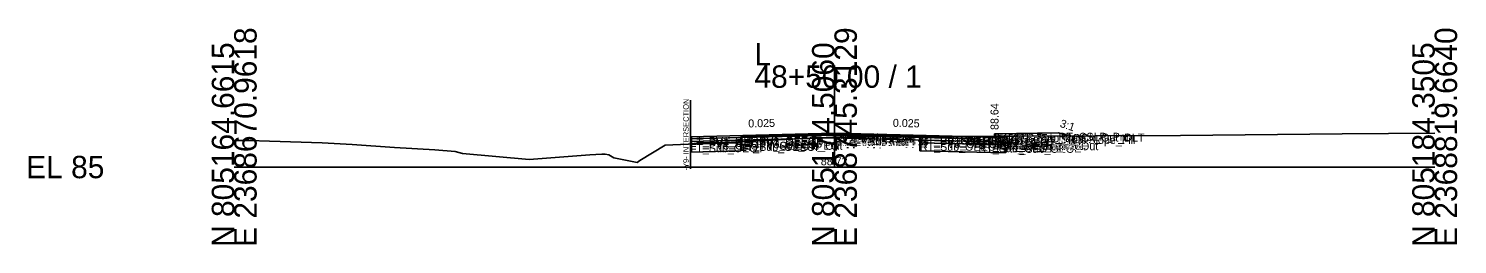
# Model space of a CAD drawing. Extents: x -26 to 8153, y -10 to 9520.
# Drawn here: x 3974.3 to 4152.8, y 5490.3 to 5517.3 of the extents above; entities that cross this region are included whole.
import ezdxf

# ---------------------------------------------------------------- set-up
doc = ezdxf.new("R2010")
doc.units = 0
for name, color, linetype in [('Exist CMT Pavement', 7, 'Continuous'), ('Exist Cross Section Cell', 7, 'Continuous'), ('Exist XS Center Line Elevation Label', 7, 'Continuous'), ('Exist XS Ground Line', 7, 'Continuous'), ('Prop CMT Conc Surface', 7, 'Continuous'), ('Prop CMT Concrete Structures', 7, 'Continuous'), ('Prop CMT Pvmt Course 1', 7, 'Continuous'), ('Prop CMT Pvmt Course 1 CG', 7, 'Continuous'), ('Prop CMT Pvmt Course 1 Wedge', 7, 'Continuous'), ('Prop CMT Pvmt Course 2', 7, 'Continuous'), ('Prop CMT Pvmt Course 2 Wedge', 7, 'Continuous'), ('Prop CMT Pvmt Course 3', 7, 'Continuous'), ('Prop CMT Pvmt Course 3 Wedge', 7, 'Continuous'), ('Prop CMT Pvmt Surface', 7, 'Continuous'), ('Prop CMT Pvmt Wedge Surface 1', 7, 'Continuous'), ('Prop CMT Pvmt Wedge Surface 2', 7, 'Continuous'), ('Prop CMT Pvmt Wedge Surface 3', 7, 'Continuous'), ('Prop CMT Shallow Undercut', 7, 'Continuous'), ('Prop CMT Shallow Undercut Boundary', 7, 'Continuous'), ('Prop CMT Shear Line', 7, 'Continuous'), ('Prop CMT Slope Grass', 7, 'Continuous'), ('Prop CMT Subgrade Earthwork', 7, 'Continuous'), ('Prop XS Earthwork Shape', 7, 'Continuous'), ('Prop XS Hydro Elevations', 7, 'Continuous'), ('Prop XS SE Text', 7, 'Continuous'), ('Prop XS Side Slope Text', 7, 'Continuous'), ('Prop XS Subgrade Earthwork', 7, 'Continuous'), ('Scratch_Level_2', 7, 'Continuous'), ('Scratch_Level_6', 7, 'Continuous')]:
    doc.layers.add(name, color=color, linetype=linetype)

msp = doc.modelspace()

# ---------------------------------------------------------------- linework, layer by layer
at = {"layer": 'Exist CMT Pavement'}
for p, q in [((4062.07, 5503.1), (4074.81, 5503.72)), ((4074.81, 5503.72), (4079.1, 5503.77)), ((4079.1, 5503.77), (4085.67, 5503.88))]:
    msp.add_line(p, q, dxfattribs=at)
at = {"layer": 'Exist Cross Section Cell'}
for p, q in [((4075, 5500), (4075, 5512.72)), ((4000, 5500), (4075, 5500)), ((4075, 5500), (4150, 5500))]:
    msp.add_line(p, q, dxfattribs=at)
at = {"layer": 'Exist XS Ground Line'}
for p, q in [((4138.44, 5504.15), (4150, 5504.24)), ((4000, 5503.33), (4001.86, 5503.32)), ((4001.86, 5503.32), (4004.4, 5503.25)), ((4004.4, 5503.25), (4010.99, 5503.05)), ((4010.99, 5503.05), (4014.72, 5502.82)), ((4014.72, 5502.82), (4020.01, 5502.45)), ((4020.01, 5502.45), (4025.08, 5502.15)), ((4050.68, 5500.83), (4053.86, 5502.74)), ((4053.86, 5502.74), (4056.74, 5502.88)), ((4056.74, 5502.88), (4058.11, 5503.03)), ((4058.11, 5503.03), (4060.55, 5503.04)), ((4060.55, 5503.04), (4062.07, 5503.1)), ((4062.07, 5503.1), (4074.81, 5503.72)), ((4074.81, 5503.72), (4079.1, 5503.77)), ((4079.1, 5503.77), (4085.67, 5503.88)), ((4085.67, 5503.88), (4086.36, 5503.81)), ((4086.36, 5503.81), (4118.23, 5503.95)), ((4118.23, 5503.95), (4138.44, 5504.15)), ((4025.08, 5502.15), (4027.6, 5501.93)), ((4027.6, 5501.93), (4028.52, 5501.71)), ((4028.52, 5501.71), (4036.86, 5500.96)), ((4036.86, 5500.96), (4044.44, 5501.52)), ((4044.44, 5501.52), (4045.92, 5501.61)), ((4045.92, 5501.61), (4046.36, 5501.62)), ((4046.36, 5501.62), (4046.82, 5501.51)), ((4046.82, 5501.51), (4047.42, 5501.15)), ((4047.42, 5501.15), (4050.33, 5500.56)), ((4050.33, 5500.56), (4050.68, 5500.83))]:
    msp.add_line(p, q, dxfattribs=at)
at = {"layer": 'Prop CMT Conc Surface'}
for points in [[(4093, 5503.77), (4095, 5503.64)], [(4095, 5503.64), (4095, 5504.14), (4095.5, 5504.14)]]:
    msp.add_lwpolyline(points, dxfattribs=at)
at = {"layer": 'Prop CMT Concrete Structures'}
for points in [[(4093, 5503.77), (4095, 5503.64), (4095, 5504.14), (4095.5, 5504.14)], [(4095.5, 5504.14), (4095.5, 5503.13), (4093, 5503.19)], [(4093, 5503.19), (4093, 5503.77)]]:
    msp.add_lwpolyline(points, dxfattribs=at)
at = {"layer": 'Prop CMT Pvmt Course 1'}
for points in [[(4075, 5504.22), (4057, 5503.77)], [(4075, 5503.97), (4075, 5504.22)], [(4075, 5504.22), (4093, 5503.77)], [(4075, 5503.97), (4075, 5504.22)], [(4057, 5503.77), (4057, 5503.52)], [(4057, 5503.52), (4063.29, 5503.68)], [(4063.29, 5503.8), (4075, 5504.1)], [(4063.29, 5503.68), (4063.29, 5503.8)], [(4075, 5504.1), (4075, 5503.97), (4075, 5503.97)], [(4085.67, 5503.83), (4075, 5504.1)], [(4075, 5504.1), (4075, 5503.97), (4075, 5503.97)], [(4085.67, 5503.7), (4085.67, 5503.83)], [(4093, 5503.52), (4085.67, 5503.7)], [(4093, 5503.77), (4093, 5503.52)]]:
    msp.add_lwpolyline(points, dxfattribs=at)
at = {"layer": 'Prop CMT Pvmt Course 1 CG'}
for points in [[(4093, 5503.19), (4096, 5503.11), (4096.34, 5502.78)], [(4093, 5502.86), (4093, 5503.19)], [(4096.34, 5502.78), (4093, 5502.86)]]:
    msp.add_lwpolyline(points, dxfattribs=at)
at = {"layer": 'Prop CMT Pvmt Course 1 Wedge'}
for points in [[(4075, 5504.1), (4063.29, 5503.8)], [(4075, 5504.1), (4085.67, 5503.83)]]:
    msp.add_lwpolyline(points, dxfattribs=at)
at = {"layer": 'Prop CMT Pvmt Course 2'}
for points in [[(4063.29, 5503.68), (4057, 5503.52)], [(4057, 5503.52), (4057, 5503.19)], [(4057, 5503.19), (4063.29, 5503.35)], [(4063.29, 5503.35), (4063.29, 5503.68)], [(4085.67, 5503.37), (4085.67, 5503.7)], [(4085.67, 5503.7), (4093, 5503.52)], [(4093, 5503.19), (4085.67, 5503.37)], [(4093, 5503.52), (4093, 5503.19)]]:
    msp.add_lwpolyline(points, dxfattribs=at)
at = {"layer": 'Prop CMT Pvmt Course 2 Wedge'}
for points in [[(4075, 5503.97), (4063.29, 5503.68)], [(4075, 5503.97), (4085.67, 5503.7)]]:
    msp.add_lwpolyline(points, dxfattribs=at)
at = {"layer": 'Prop CMT Pvmt Course 3'}
for points in [[(4063.29, 5503.35), (4057, 5503.19)], [(4057, 5503.19), (4057, 5502.86)], [(4057, 5502.86), (4063.29, 5503.02)], [(4063.29, 5503.02), (4063.29, 5503.35)], [(4085.67, 5503.37), (4093, 5503.19)], [(4085.67, 5503.04), (4085.67, 5503.37)], [(4093, 5502.86), (4085.67, 5503.04)], [(4093, 5503.19), (4093, 5502.86)]]:
    msp.add_lwpolyline(points, dxfattribs=at)
at = {"layer": 'Prop CMT Pvmt Course 3 Wedge'}
for points in [[(4075, 5503.64), (4063.29, 5503.35)], [(4075, 5503.64), (4085.67, 5503.37)]]:
    msp.add_lwpolyline(points, dxfattribs=at)
at = {"layer": 'Prop CMT Pvmt Surface'}
for points in [[(4075, 5504.22), (4057, 5503.77), (4057, 5502.91)], [(4075, 5504.22), (4093, 5503.77)]]:
    msp.add_lwpolyline(points, dxfattribs=at)
at = {"layer": 'Prop CMT Pvmt Wedge Surface 1'}
for points in [[(4057, 5503.52), (4057, 5503.77)], [(4063.29, 5503.68), (4057, 5503.52)], [(4075, 5504.1), (4063.29, 5503.8)], [(4063.29, 5503.8), (4063.29, 5503.68)], [(4075, 5504.1), (4085.67, 5503.83)], [(4085.67, 5503.83), (4085.67, 5503.7)], [(4085.67, 5503.7), (4093, 5503.52)], [(4093, 5503.52), (4093, 5503.77)]]:
    msp.add_lwpolyline(points, dxfattribs=at)
at = {"layer": 'Prop CMT Pvmt Wedge Surface 2'}
for points in [[(4075, 5503.97), (4057, 5503.52)], [(4057, 5503.52), (4057, 5503.77)], [(4075, 5503.97), (4093, 5503.52)], [(4093, 5503.52), (4093, 5503.77)]]:
    msp.add_lwpolyline(points, dxfattribs=at)
at = {"layer": 'Prop CMT Pvmt Wedge Surface 3'}
for points in [[(4057, 5503.19), (4057, 5503.77)], [(4075, 5503.64), (4057, 5503.19)], [(4075, 5503.64), (4093, 5503.19)], [(4093, 5503.19), (4093, 5503.77)]]:
    msp.add_lwpolyline(points, dxfattribs=at)
at = {"layer": 'Prop CMT Shallow Undercut'}
for p, q in [((4063.29, 5503.02), (4057, 5502.86)), ((4057, 5502.86), (4057, 5501.86)), ((4063.29, 5502.02), (4063.29, 5503.02)), ((4085.67, 5503.04), (4085.67, 5502.04)), ((4096.34, 5502.78), (4085.67, 5503.04)), ((4096.34, 5501.78), (4096.34, 5502.78)), ((4057, 5501.86), (4063.29, 5502.02)), ((4085.67, 5502.04), (4096.34, 5501.78))]:
    msp.add_line(p, q, dxfattribs=at)
at = {"layer": 'Prop CMT Shallow Undercut Boundary'}
for p, q in [((4057, 5502.86), (4057, 5501.86)), ((4063.29, 5503.02), (4063.29, 5502.02)), ((4085.67, 5503.04), (4085.67, 5502.04)), ((4096.34, 5502.78), (4096.34, 5501.78)), ((4057, 5501.86), (4063.29, 5502.02)), ((4085.67, 5502.04), (4096.34, 5501.78))]:
    msp.add_line(p, q, dxfattribs=at)
at = {"layer": 'Prop CMT Shear Line'}
msp.add_line((4057, 5499.78), (4057, 5508.35), dxfattribs=at)
at = {"layer": 'Prop CMT Slope Grass'}
msp.add_lwpolyline([(4095.5, 5504.14), (4103, 5504.29), (4104.21, 5503.89)], dxfattribs=at)
at = {"layer": 'Prop CMT Subgrade Earthwork'}
for points in [[(4093, 5502.86), (4096.34, 5502.78), (4097.75, 5504.19)], [(4063.29, 5503.02), (4057, 5502.86)], [(4063.29, 5503.02), (4063.29, 5503.16)], [(4085.67, 5503.04), (4085.65, 5503.88)], [(4085.67, 5503.04), (4093, 5502.86)]]:
    msp.add_lwpolyline(points, dxfattribs=at)
at = {"layer": 'Prop XS Earthwork Shape'}
for points in [[(4097.42, 5503.86), (4104.21, 5503.89), (4103, 5504.29), (4097.75, 5504.19)], [(4057, 5502.86), (4057, 5501.86), (4063.29, 5502.02), (4063.29, 5503.02)], [(4090.64, 5503.83), (4093, 5503.77), (4095, 5503.64), (4095, 5503.85), (4097.42, 5503.86), (4096.34, 5502.78), (4093, 5502.86), (4085.67, 5503.04), (4085.65, 5503.88), (4085.67, 5503.88), (4086.36, 5503.81)], [(4085.67, 5502.04), (4096.34, 5501.78), (4096.34, 5502.78), (4093, 5502.86), (4085.67, 5503.04)], [(4090.64, 5503.83), (4093, 5503.77), (4095, 5503.64), (4095, 5503.85)]]:
    msp.add_lwpolyline(points, close=True, dxfattribs=at)
at = {"layer": 'Prop XS Subgrade Earthwork'}
for p, q in [((4057, 5502.86), (4063.29, 5503.02)), ((4096.34, 5502.78), (4085.67, 5503.04))]:
    msp.add_line(p, q, dxfattribs=at)
at = {"layer": 'Scratch_Level_6'}
for p, q in [((4063.29, 5503.02), (4057, 5502.86)), ((4057, 5502.86), (4057, 5501.86)), ((4063.29, 5502.02), (4063.29, 5503.02)), ((4085.67, 5503.04), (4085.67, 5502.04)), ((4096.34, 5502.78), (4085.67, 5503.04)), ((4096.34, 5501.78), (4096.34, 5502.78)), ((4057, 5501.86), (4063.29, 5502.02)), ((4085.67, 5502.04), (4096.34, 5501.78))]:
    msp.add_line(p, q, dxfattribs=at)

# ---------------------------------------------------------------- texts
at = {"layer": 'Exist Cross Section Cell'}
for s, p in [('E 2368670.9618', (4002.8, 5490)), ('E 2368745.3129', (4077.8, 5490)), ('E 2368819.6640', (4152.8, 5490)), ('N 805164.6615', (4000, 5490)), ('N 805174.5060', (4075, 5490)), ('N 805184.3505', (4150, 5490))]:
    msp.add_text(s, height=2.8, rotation=90, dxfattribs=at).set_placement(p)
for s, p in [('L', (4065, 5512.72)), ('48+50.00 / 1', (4065, 5509.92)), ('EL 85', (3974, 5498.6))]:
    msp.add_text(s, height=2.8, dxfattribs=at).set_placement(p)
at = {"layer": 'Exist XS Center Line Elevation Label'}
msp.add_text('88.72', height=1, dxfattribs=at).set_placement((4073.29, 5500.22))
at = {"layer": 'Prop CMT Shear Line'}
msp.add_text('-Y9- INTERSECTION', height=0.7, rotation=90, dxfattribs=at).set_placement((4056.8, 5499.57))
at = {"layer": 'Prop XS Hydro Elevations'}
msp.add_text('88.64', height=1, rotation=90, dxfattribs=at).set_placement((4095.5, 5504.64))
at = {"layer": 'Prop XS SE Text'}
for rotation, p in [(1.4321, (4064.24, 5504.95)), (358.5679, (4082.29, 5505.04))]:
    msp.add_text('0.025', height=1, rotation=rotation, dxfattribs=at).set_placement(p)
at = {"layer": 'Prop XS Side Slope Text'}
msp.add_text('3:1', height=1, rotation=341.5651, dxfattribs=at).set_placement((4103.09, 5505.05))
at = {"layer": 'Scratch_Level_2'}
for s, p in [('PV1_PGL', (4075, 5503.22)), ('RT_Sub_Trench_Out_DLT', (4097.75, 5503.19)), ('RT_CSLP_Pnt', (4103, 5503.29)), ('LT_PV1_OEOT', (4057, 5502.77)), ('LT_PV2_OEOT', (4057, 5502.52)), ('LT_PV3_OEOT', (4057, 5502.19)), ('LT_Sub_OEOT', (4057, 5501.86)), ('LT_PV1_OEEOP', (4063.29, 5502.8)), ('LT_PV2_OEEOP', (4063.29, 5502.68)), ('LT_PV3_OEEOP', (4063.29, 5502.35)), ('LT_PV_OEEOP_EG', (4063.29, 5502.16)), ('LT_Sub_OEEOP', (4063.29, 5502.02)), ('LT_PV_Sub_Tie_Out', (4063.3, 5502.16)), ('RT_PV1_IEEOP', (4075, 5503.1)), ('LT_PV1_IEEOP', (4075, 5503.1)), ('RT_PV2_IEEOP', (4075, 5502.97)), ('LT_PV2_IEEOP', (4075, 5502.97)), ('PV2_PGL', (4075, 5502.97)), ('RT_PV_IEEOP_EG', (4075, 5502.72)), ('LT_PV_IEEOP_EG', (4075, 5502.72)), ('RT_PV3_IEEOP', (4075, 5502.64)), ('LT_PV3_IEEOP', (4075, 5502.64)), ('RT_PV_Sub_Tie_Out', (4085.65, 5502.88)), ('RT_PV_OEEOP_EG', (4085.67, 5502.88)), ('RT_PV1_OEEOP', (4085.67, 5502.83)), ('RT_PV2_OEEOP', (4085.67, 5502.7)), ('RT_PV3_OEEOP', (4085.67, 5502.37)), ('RT_Sub_OEEOP', (4085.67, 5502.04)), ('RT_PV1_OEOT', (4093, 5502.77)), ('RT_PV2_OEOT', (4093, 5502.52)), ('RT_PV3_OEOT', (4093, 5502.19)), ('RT_CG_Bot_IE', (4093, 5502.19)), ('RT_Sub_OEOT', (4093, 5501.86)), ('RT_CG_Top_Face', (4095, 5503.14)), ('RT_CG_Top_Gut', (4095, 5502.64)), ('RT_CG_Top_BOC', (4095.5, 5503.14)), ('RT_CG_Bot_BOC', (4095.5, 5502.13)), ('RT_CG1_Shelf_Out', (4096, 5502.11)), ('RT_Sub_OEOP', (4096.34, 5501.78)), ('RT_Slope_Fill', (4104.21, 5502.89))]:
    msp.add_text(s, height=1, dxfattribs=at).set_placement(p)

doc.saveas('drawing.dxf')
